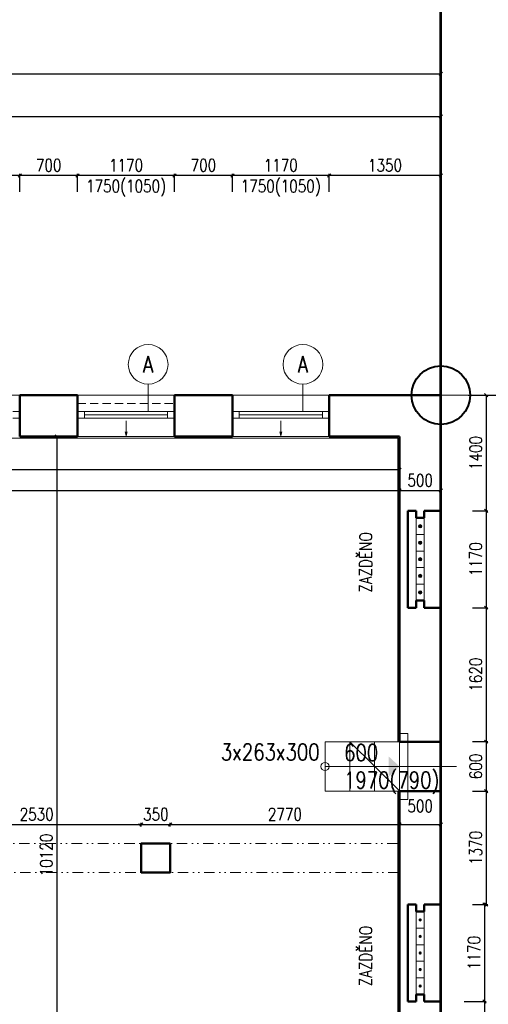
# Model space of a CAD drawing. Header units: millimetres. Extents: x -238874 to 551972, y -298952 to 658415.
# Tile 580 of 656: x 78058 to 83721, y 209525 to 221430. Entities that reach past the tile are written whole.
import ezdxf
from ezdxf.enums import TextEntityAlignment as Align

# ---------------------------------------------------------------- set-up
doc = ezdxf.new("R2010")
doc.units = ezdxf.units.MM
doc.header["$LTSCALE"] = 20
doc.linetypes.add('DASHED', pattern=[0.75, 0.5, -0.25])
doc.linetypes.add('DIVIDE2', pattern=[15.875, 6.35, -3.175, 0, -3.175, 0, -3.175])
for name, color, linetype, lineweight in [('CKBUBLINY DEMOLICE', 4, 'Continuous', 18), ('CKTEXTY_MALE', 140, 'Continuous', 18), ('NOSNÉ', 8, 'Continuous', 50), ('PRUCHODY', 7, 'Continuous', 18)]:
    doc.layers.add(name, color=color, linetype=linetype, lineweight=lineweight)
doc.layers.add('CKNETISK', color=116, linetype='Continuous', lineweight=18, plot=False)
doc.layers.add('CZ', color=255, linetype='Continuous')
doc.layers.add('KOTY', color=8, linetype='Continuous')
doc.styles.add('SIMPLEX', font='SIMPLEX.shx', dxfattribs={"width": 0.8, "bigfont": 'CAD13.shx'})
doc.styles.get("Standard").update_dxf_attribs({"font": 'simplex.shx', "width": 0.8})
doc.dimstyles.new('CKA', dxfattribs={"dimtxt": 200, "dimasz": 40, "dimexe": 20, "dimexo": 0.2, "dimgap": 50, "dimtad": 1, "dimdec": 0, "dimrnd": 1, "dimzin": 0, "dimdsep": 46, "dimtxsty": 'Standard', "dimblk1": 'OBLIQUE', "dimblk2": 'OBLIQUE', "dimsah": 1, "dimcen": 0.09, "dimclrd": 253, "dimclre": 253, "dimclrt": 253, "dimadec": 0, "dimazin": 0, "dimtfac": 1, "dimtdec": 0, "dimtix": 1, "dimtmove": 2, "dimatfit": 3, "dimfxl": 1, "dimtolj": 1, "dimtzin": 0, "dimarcsym": 0})

# ---------------------------------------------------------------- blocks, each defined once
blk = doc.blocks.new('_OBLIQUE')
at = {"color": 0, "linetype": 'ByBlock'}
blk.add_line((-0.5, -0.5), (0.5, 0.5), dxfattribs=at)
blk = doc.blocks.new('*D1546')
at = {"layer": 'DEFPOINTS', "color": 0, "transparency": 16777216}
for p in [(83148, 220776), (16298, 218251), (83148, 218251)]:
    blk.add_point(p, dxfattribs=at)
at = {"layer": 'KOTY', "lineweight": -2, "transparency": 16777216}
for p, q in [((16298, 220776), (83148, 220776)), ((83148, 218632), (83148, 220796))]:
    blk.add_line(p, q, dxfattribs=at)
at = {"layer": 'KOTY', "lineweight": -2, "transparency": 16777216, "xscale": 40, "yscale": 40, "zscale": 40, "rotation": 180}
blk.add_blockref('_OBLIQUE', (16298, 220776), dxfattribs=at)
at = {"layer": 'KOTY', "lineweight": -2, "transparency": 16777216, "xscale": 40, "yscale": 40, "zscale": 40}
blk.add_blockref('_OBLIQUE', (83148, 220776), dxfattribs=at)
at = {"layer": 'KOTY', "transparency": 16777216, "insert": (49723, 220901), "char_height": 150, "attachment_point": 5, "style": 'SIMPLEX'}
blk.add_mtext('\\A1;66850', dxfattribs=at)
blk = doc.blocks.new('*D1649')
at = {"layer": 'DEFPOINTS', "color": 0, "transparency": 16777216}
for p in [(83048, 209561), (83148, 208351), (83675, 208351)]:
    blk.add_point(p, dxfattribs=at)
at = {"layer": 'KOTY', "lineweight": -2, "transparency": 16777216}
for p, q in [((83675, 209561), (83675, 208351)), ((83529, 208351), (83695, 208351))]:
    blk.add_line(p, q, dxfattribs=at)
at = {"layer": 'KOTY', "lineweight": -2, "transparency": 16777216, "xscale": 40, "yscale": 40, "zscale": 40}
for p, rotation in [((83675, 209561), 90), ((83675, 208351), 270)]:
    blk.add_blockref('_OBLIQUE', p, dxfattribs=dict(at, rotation=rotation))
at = {"layer": 'KOTY', "transparency": 16777216, "insert": (83550, 208956), "char_height": 150, "attachment_point": 5, "rotation": 90, "style": 'SIMPLEX'}
blk.add_mtext('\\A1;1210', dxfattribs=at)
blk = doc.blocks.new('*D1653')
at = {"layer": 'DEFPOINTS', "color": 0, "transparency": 16777216}
for p in [(78408, 216391), (78408, 206271), (78505, 206271)]:
    blk.add_point(p, dxfattribs=at)
at = {"layer": 'KOTY', "lineweight": -2, "transparency": 16777216}
for p, q in [((78505, 216391), (78505, 206271)), ((78789, 206271), (78525, 206271))]:
    blk.add_line(p, q, dxfattribs=at)
at = {"layer": 'KOTY', "lineweight": -2, "transparency": 16777216, "xscale": 40, "yscale": 40, "zscale": 40}
for p, rotation in [((78505, 216391), 90), ((78505, 206271), 270)]:
    blk.add_blockref('_OBLIQUE', p, dxfattribs=dict(at, rotation=rotation))
at = {"layer": 'KOTY', "transparency": 16777216, "insert": (78380, 211331), "char_height": 150, "attachment_point": 5, "rotation": 90, "style": 'SIMPLEX'}
blk.add_mtext('\\A1;10120', dxfattribs=at)
blk = doc.blocks.new('*D1675')
at = {"layer": 'DEFPOINTS', "color": 0, "transparency": 16777216}
for p in [(83098, 216891), (84472, 216891), (83098, 167561)]:
    blk.add_point(p, dxfattribs=at)
at = {"layer": 'KOTY', "lineweight": -2, "transparency": 16777216}
for p, q in [((83479, 216891), (84492, 216891)), ((84472, 167561), (84472, 216891))]:
    blk.add_line(p, q, dxfattribs=at)
at = {"layer": 'KOTY', "lineweight": -2, "transparency": 16777216, "xscale": 40, "yscale": 40, "zscale": 40}
for p, rotation in [((84472, 216891), 90), ((84472, 167561), 270)]:
    blk.add_blockref('_OBLIQUE', p, dxfattribs=dict(at, rotation=rotation))
at = {"layer": 'KOTY', "transparency": 16777216, "insert": (84347, 192226), "char_height": 150, "attachment_point": 5, "rotation": 90, "style": 'SIMPLEX'}
blk.add_mtext('\\A1;49330', dxfattribs=at)
blk = doc.blocks.new('*D2412')
at = {"layer": 'DEFPOINTS', "color": 0, "transparency": 16777216}
for p in [(83148, 220258), (42658, 219256), (83148, 218966)]:
    blk.add_point(p, dxfattribs=at)
at = {"layer": 'KOTY', "lineweight": -2, "transparency": 16777216}
for p, q in [((42658, 220258), (83148, 220258)), ((83148, 219347), (83148, 220278))]:
    blk.add_line(p, q, dxfattribs=at)
at = {"layer": 'KOTY', "lineweight": -2, "transparency": 16777216, "xscale": 40, "yscale": 40, "zscale": 40, "rotation": 180}
blk.add_blockref('_OBLIQUE', (42658, 220258), dxfattribs=at)
at = {"layer": 'KOTY', "lineweight": -2, "transparency": 16777216, "xscale": 40, "yscale": 40, "zscale": 40}
blk.add_blockref('_OBLIQUE', (83148, 220258), dxfattribs=at)
at = {"layer": 'KOTY', "transparency": 16777216, "insert": (62903, 220383), "char_height": 150, "attachment_point": 5, "style": 'SIMPLEX'}
blk.add_mtext('\\A1;40490', dxfattribs=at)
blk = doc.blocks.new('*D2501')
at = {"layer": 'DEFPOINTS', "color": 0, "transparency": 16777216}
for p in [(70698, 216511), (82648, 215736), (82648, 215736)]:
    blk.add_point(p, dxfattribs=at)
at = {"layer": 'KOTY', "lineweight": -2, "transparency": 16777216}
for p, q in [((82648, 216117), (82648, 215756)), ((70698, 215736), (82648, 215736))]:
    blk.add_line(p, q, dxfattribs=at)
at = {"layer": 'KOTY', "lineweight": -2, "transparency": 16777216, "xscale": 40, "yscale": 40, "zscale": 40, "rotation": 180}
blk.add_blockref('_OBLIQUE', (70698, 215736), dxfattribs=at)
at = {"layer": 'KOTY', "lineweight": -2, "transparency": 16777216, "xscale": 40, "yscale": 40, "zscale": 40}
blk.add_blockref('_OBLIQUE', (82648, 215736), dxfattribs=at)
at = {"layer": 'KOTY', "transparency": 16777216, "insert": (76673, 215861), "char_height": 150, "attachment_point": 5, "style": 'SIMPLEX'}
blk.add_mtext('\\A1;11950', dxfattribs=at)
blk = doc.blocks.new('*D2502')
at = {"layer": 'DEFPOINTS', "color": 0, "transparency": 16777216}
for p in [(71948, 216391), (82648, 216391), (71948, 215986)]:
    blk.add_point(p, dxfattribs=at)
at = {"layer": 'KOTY', "lineweight": -2, "transparency": 16777216}
for p, q in [((71948, 216010), (71948, 215966)), ((82648, 215986), (71948, 215986))]:
    blk.add_line(p, q, dxfattribs=at)
at = {"layer": 'KOTY', "lineweight": -2, "transparency": 16777216, "xscale": 40, "yscale": 40, "zscale": 40, "rotation": 180}
blk.add_blockref('_OBLIQUE', (71948, 215986), dxfattribs=at)
at = {"layer": 'KOTY', "lineweight": -2, "transparency": 16777216, "xscale": 40, "yscale": 40, "zscale": 40}
blk.add_blockref('_OBLIQUE', (82648, 215986), dxfattribs=at)
at = {"layer": 'KOTY', "transparency": 16777216, "insert": (77298, 216111), "char_height": 150, "attachment_point": 5, "style": 'SIMPLEX'}
blk.add_mtext('\\A1;10700', dxfattribs=at)
blk = doc.blocks.new('*D2538')
at = {"layer": 'DEFPOINTS', "color": 0, "transparency": 16777216}
for p in [(82648, 211698), (79878, 211296), (82648, 211251)]:
    blk.add_point(p, dxfattribs=at)
at = {"layer": 'KOTY', "lineweight": -2, "transparency": 16777216}
for p, q in [((79878, 211698), (82648, 211698)), ((82648, 211632), (82648, 211718))]:
    blk.add_line(p, q, dxfattribs=at)
at = {"layer": 'KOTY', "lineweight": -2, "transparency": 16777216, "xscale": 40, "yscale": 40, "zscale": 40, "rotation": 180}
blk.add_blockref('_OBLIQUE', (79878, 211698), dxfattribs=at)
at = {"layer": 'KOTY', "lineweight": -2, "transparency": 16777216, "xscale": 40, "yscale": 40, "zscale": 40}
blk.add_blockref('_OBLIQUE', (82648, 211698), dxfattribs=at)
at = {"layer": 'KOTY', "transparency": 16777216, "insert": (81263, 211823), "char_height": 150, "attachment_point": 5, "style": 'SIMPLEX'}
blk.add_mtext('\\A1;2770', dxfattribs=at)
blk = doc.blocks.new('*D2539')
at = {"layer": 'DEFPOINTS', "color": 0, "transparency": 16777216}
for p in [(81798, 219545), (81798, 218966), (83148, 218966)]:
    blk.add_point(p, dxfattribs=at)
at = {"layer": 'KOTY', "lineweight": -2, "transparency": 16777216}
for p, q in [((81798, 219347), (81798, 219565)), ((83148, 219545), (81798, 219545))]:
    blk.add_line(p, q, dxfattribs=at)
at = {"layer": 'KOTY', "lineweight": -2, "transparency": 16777216, "xscale": 40, "yscale": 40, "zscale": 40, "rotation": 180}
blk.add_blockref('_OBLIQUE', (81798, 219545), dxfattribs=at)
at = {"layer": 'KOTY', "lineweight": -2, "transparency": 16777216, "xscale": 40, "yscale": 40, "zscale": 40}
blk.add_blockref('_OBLIQUE', (83148, 219545), dxfattribs=at)
at = {"layer": 'KOTY', "transparency": 16777216, "insert": (82473, 219670), "char_height": 150, "attachment_point": 5, "style": 'SIMPLEX'}
blk.add_mtext('\\A1;1350', dxfattribs=at)
blk = doc.blocks.new('*D2540')
at = {"layer": 'DEFPOINTS', "color": 0, "transparency": 16777216}
for p in [(82648, 215736), (83148, 215736), (83148, 215736)]:
    blk.add_point(p, dxfattribs=at)
at = {"layer": 'KOTY', "lineweight": -2, "transparency": 16777216}
for p, q in [((83148, 216117), (83148, 215756)), ((82648, 215736), (83148, 215736))]:
    blk.add_line(p, q, dxfattribs=at)
at = {"layer": 'KOTY', "lineweight": -2, "transparency": 16777216, "xscale": 40, "yscale": 40, "zscale": 40, "rotation": 180}
blk.add_blockref('_OBLIQUE', (82648, 215736), dxfattribs=at)
at = {"layer": 'KOTY', "lineweight": -2, "transparency": 16777216, "xscale": 40, "yscale": 40, "zscale": 40}
blk.add_blockref('_OBLIQUE', (83148, 215736), dxfattribs=at)
at = {"layer": 'KOTY', "transparency": 16777216, "insert": (82898, 215861), "char_height": 150, "attachment_point": 5, "style": 'SIMPLEX'}
blk.add_mtext('\\A1;500', dxfattribs=at)
blk = doc.blocks.new('*D2541')
at = {"layer": 'DEFPOINTS', "color": 0, "transparency": 16777216}
for p in [(83148, 211698), (82648, 211251), (83148, 211201)]:
    blk.add_point(p, dxfattribs=at)
at = {"layer": 'KOTY', "lineweight": -2, "transparency": 16777216}
for p, q in [((82648, 211698), (83148, 211698)), ((83148, 211582), (83148, 211718))]:
    blk.add_line(p, q, dxfattribs=at)
at = {"layer": 'KOTY', "lineweight": -2, "transparency": 16777216, "xscale": 40, "yscale": 40, "zscale": 40, "rotation": 180}
blk.add_blockref('_OBLIQUE', (82648, 211698), dxfattribs=at)
at = {"layer": 'KOTY', "lineweight": -2, "transparency": 16777216, "xscale": 40, "yscale": 40, "zscale": 40}
blk.add_blockref('_OBLIQUE', (83148, 211698), dxfattribs=at)
at = {"layer": 'KOTY', "transparency": 16777216, "insert": (82898, 211923), "char_height": 150, "attachment_point": 5, "style": 'SIMPLEX'}
blk.add_mtext('\\A1;500', dxfattribs=at)
blk = doc.blocks.new('*D2542')
at = {"layer": 'DEFPOINTS', "color": 0, "transparency": 16777216}
for p in [(79528, 211698), (76998, 211296), (79528, 211296)]:
    blk.add_point(p, dxfattribs=at)
at = {"layer": 'KOTY', "lineweight": -2, "transparency": 16777216}
for p, q in [((76998, 211698), (79528, 211698)), ((79528, 211677), (79528, 211718))]:
    blk.add_line(p, q, dxfattribs=at)
at = {"layer": 'KOTY', "lineweight": -2, "transparency": 16777216, "xscale": 40, "yscale": 40, "zscale": 40, "rotation": 180}
blk.add_blockref('_OBLIQUE', (76998, 211698), dxfattribs=at)
at = {"layer": 'KOTY', "lineweight": -2, "transparency": 16777216, "xscale": 40, "yscale": 40, "zscale": 40}
blk.add_blockref('_OBLIQUE', (79528, 211698), dxfattribs=at)
at = {"layer": 'KOTY', "transparency": 16777216, "insert": (78263, 211823), "char_height": 150, "attachment_point": 5, "style": 'SIMPLEX'}
blk.add_mtext('\\A1;2530', dxfattribs=at)
blk = doc.blocks.new('*D2544')
at = {"layer": 'DEFPOINTS', "color": 0, "transparency": 16777216}
for p in [(79878, 211698), (79528, 211296), (79878, 211296)]:
    blk.add_point(p, dxfattribs=at)
at = {"layer": 'KOTY', "lineweight": -2, "transparency": 16777216}
for p, q in [((79528, 211698), (79488, 211698)), ((79528, 211698), (79878, 211698)), ((79878, 211677), (79878, 211718)), ((79878, 211698), (79918, 211698))]:
    blk.add_line(p, q, dxfattribs=at)
at = {"layer": 'KOTY', "lineweight": -2, "transparency": 16777216, "xscale": 40, "yscale": 40, "zscale": 40}
blk.add_blockref('_OBLIQUE', (79528, 211698), dxfattribs=at)
at = {"layer": 'KOTY', "lineweight": -2, "transparency": 16777216, "xscale": 40, "yscale": 40, "zscale": 40, "rotation": 180}
blk.add_blockref('_OBLIQUE', (79878, 211698), dxfattribs=at)
at = {"layer": 'KOTY', "transparency": 16777216, "insert": (79703, 211823), "char_height": 150, "attachment_point": 5, "style": 'SIMPLEX'}
blk.add_mtext('\\A1;350', dxfattribs=at)
blk = doc.blocks.new('*D2545')
at = {"layer": 'DEFPOINTS', "color": 0, "transparency": 16777216}
for p in [(78058, 219545), (78058, 218966), (78758, 218966)]:
    blk.add_point(p, dxfattribs=at)
at = {"layer": 'KOTY', "lineweight": -2, "transparency": 16777216}
for p, q in [((78058, 219347), (78058, 219565)), ((78758, 219545), (78058, 219545))]:
    blk.add_line(p, q, dxfattribs=at)
at = {"layer": 'KOTY', "lineweight": -2, "transparency": 16777216, "xscale": 40, "yscale": 40, "zscale": 40, "rotation": 180}
blk.add_blockref('_OBLIQUE', (78058, 219545), dxfattribs=at)
at = {"layer": 'KOTY', "lineweight": -2, "transparency": 16777216, "xscale": 40, "yscale": 40, "zscale": 40}
blk.add_blockref('_OBLIQUE', (78758, 219545), dxfattribs=at)
at = {"layer": 'KOTY', "transparency": 16777216, "insert": (78408, 219670), "char_height": 150, "attachment_point": 5, "style": 'SIMPLEX'}
blk.add_mtext('\\A1;700', dxfattribs=at)
blk = doc.blocks.new('*D2546')
at = {"layer": 'DEFPOINTS', "color": 0, "transparency": 16777216}
for p in [(76888, 219545), (76888, 218966), (78058, 218966)]:
    blk.add_point(p, dxfattribs=at)
at = {"layer": 'KOTY', "lineweight": -2, "transparency": 16777216}
for p, q in [((76888, 219347), (76888, 219565)), ((78058, 219545), (76888, 219545))]:
    blk.add_line(p, q, dxfattribs=at)
at = {"layer": 'KOTY', "lineweight": -2, "transparency": 16777216, "xscale": 40, "yscale": 40, "zscale": 40, "rotation": 180}
blk.add_blockref('_OBLIQUE', (76888, 219545), dxfattribs=at)
at = {"layer": 'KOTY', "lineweight": -2, "transparency": 16777216, "xscale": 40, "yscale": 40, "zscale": 40}
blk.add_blockref('_OBLIQUE', (78058, 219545), dxfattribs=at)
at = {"layer": 'KOTY', "transparency": 16777216, "insert": (77473, 219670), "char_height": 150, "attachment_point": 5, "style": 'SIMPLEX'}
blk.add_mtext('\\A1;1170', dxfattribs=at)
blk = doc.blocks.new('*D2550')
at = {"layer": 'DEFPOINTS', "color": 0, "transparency": 16777216}
for p in [(80628, 219545), (80628, 218966), (81798, 218966)]:
    blk.add_point(p, dxfattribs=at)
at = {"layer": 'KOTY', "lineweight": -2, "transparency": 16777216}
for p, q in [((80628, 219347), (80628, 219565)), ((81798, 219545), (80628, 219545))]:
    blk.add_line(p, q, dxfattribs=at)
at = {"layer": 'KOTY', "lineweight": -2, "transparency": 16777216, "xscale": 40, "yscale": 40, "zscale": 40, "rotation": 180}
blk.add_blockref('_OBLIQUE', (80628, 219545), dxfattribs=at)
at = {"layer": 'KOTY', "lineweight": -2, "transparency": 16777216, "xscale": 40, "yscale": 40, "zscale": 40}
blk.add_blockref('_OBLIQUE', (81798, 219545), dxfattribs=at)
at = {"layer": 'KOTY', "transparency": 16777216, "insert": (81213, 219670), "char_height": 150, "attachment_point": 5, "style": 'SIMPLEX'}
blk.add_mtext('\\A1;1170', dxfattribs=at)
blk = doc.blocks.new('*D2551')
at = {"layer": 'DEFPOINTS', "color": 0, "transparency": 16777216}
for p in [(79928, 219545), (79928, 218966), (80628, 218966)]:
    blk.add_point(p, dxfattribs=at)
at = {"layer": 'KOTY', "lineweight": -2, "transparency": 16777216}
for p, q in [((79928, 219347), (79928, 219565)), ((80628, 219545), (79928, 219545))]:
    blk.add_line(p, q, dxfattribs=at)
at = {"layer": 'KOTY', "lineweight": -2, "transparency": 16777216, "xscale": 40, "yscale": 40, "zscale": 40, "rotation": 180}
blk.add_blockref('_OBLIQUE', (79928, 219545), dxfattribs=at)
at = {"layer": 'KOTY', "lineweight": -2, "transparency": 16777216, "xscale": 40, "yscale": 40, "zscale": 40}
blk.add_blockref('_OBLIQUE', (80628, 219545), dxfattribs=at)
at = {"layer": 'KOTY', "transparency": 16777216, "insert": (80278, 219670), "char_height": 150, "attachment_point": 5, "style": 'SIMPLEX'}
blk.add_mtext('\\A1;700', dxfattribs=at)
blk = doc.blocks.new('*D2552')
at = {"layer": 'DEFPOINTS', "color": 0, "transparency": 16777216}
for p in [(78758, 219545), (78758, 218966), (79928, 218966)]:
    blk.add_point(p, dxfattribs=at)
at = {"layer": 'KOTY', "lineweight": -2, "transparency": 16777216}
for p, q in [((78758, 219347), (78758, 219565)), ((79928, 219545), (78758, 219545))]:
    blk.add_line(p, q, dxfattribs=at)
at = {"layer": 'KOTY', "lineweight": -2, "transparency": 16777216, "xscale": 40, "yscale": 40, "zscale": 40, "rotation": 180}
blk.add_blockref('_OBLIQUE', (78758, 219545), dxfattribs=at)
at = {"layer": 'KOTY', "lineweight": -2, "transparency": 16777216, "xscale": 40, "yscale": 40, "zscale": 40}
blk.add_blockref('_OBLIQUE', (79928, 219545), dxfattribs=at)
at = {"layer": 'KOTY', "transparency": 16777216, "insert": (79343, 219670), "char_height": 150, "attachment_point": 5, "style": 'SIMPLEX'}
blk.add_mtext('\\A1;1170', dxfattribs=at)
blk = doc.blocks.new('*D2553')
at = {"layer": 'DEFPOINTS', "color": 0, "transparency": 16777216}
for p in [(83148, 215491), (83148, 214321), (83695, 214321)]:
    blk.add_point(p, dxfattribs=at)
at = {"layer": 'KOTY', "lineweight": -2, "transparency": 16777216}
for p, q in [((83695, 215491), (83695, 214321)), ((83529, 214321), (83715, 214321))]:
    blk.add_line(p, q, dxfattribs=at)
at = {"layer": 'KOTY', "lineweight": -2, "transparency": 16777216, "xscale": 40, "yscale": 40, "zscale": 40}
for p, rotation in [((83695, 215491), 90), ((83695, 214321), 270)]:
    blk.add_blockref('_OBLIQUE', p, dxfattribs=dict(at, rotation=rotation))
at = {"layer": 'KOTY', "transparency": 16777216, "insert": (83570, 214906), "char_height": 150, "attachment_point": 5, "rotation": 90, "style": 'SIMPLEX'}
blk.add_mtext('\\A1;1170', dxfattribs=at)
blk = doc.blocks.new('*D2554')
at = {"layer": 'DEFPOINTS', "color": 0, "transparency": 16777216}
for p in [(83048, 210731), (83048, 209561), (83675, 209561)]:
    blk.add_point(p, dxfattribs=at)
at = {"layer": 'KOTY', "lineweight": -2, "transparency": 16777216}
for p, q in [((83675, 210731), (83675, 209561)), ((83429, 209561), (83695, 209561))]:
    blk.add_line(p, q, dxfattribs=at)
at = {"layer": 'KOTY', "lineweight": -2, "transparency": 16777216, "xscale": 40, "yscale": 40, "zscale": 40}
for p, rotation in [((83675, 210731), 90), ((83675, 209561), 270)]:
    blk.add_blockref('_OBLIQUE', p, dxfattribs=dict(at, rotation=rotation))
at = {"layer": 'KOTY', "transparency": 16777216, "insert": (83550, 210146), "char_height": 150, "attachment_point": 5, "rotation": 90, "style": 'SIMPLEX'}
blk.add_mtext('\\A1;1170', dxfattribs=at)
blk = doc.blocks.new('*D2555')
at = {"layer": 'DEFPOINTS', "color": 0, "transparency": 16777216}
for p in [(83148, 214321), (83148, 212701), (83695, 212701)]:
    blk.add_point(p, dxfattribs=at)
at = {"layer": 'KOTY', "lineweight": -2, "transparency": 16777216}
for p, q in [((83695, 214321), (83695, 212701)), ((83529, 212701), (83715, 212701))]:
    blk.add_line(p, q, dxfattribs=at)
at = {"layer": 'KOTY', "lineweight": -2, "transparency": 16777216, "xscale": 40, "yscale": 40, "zscale": 40}
for p, rotation in [((83695, 214321), 90), ((83695, 212701), 270)]:
    blk.add_blockref('_OBLIQUE', p, dxfattribs=dict(at, rotation=rotation))
at = {"layer": 'KOTY', "transparency": 16777216, "insert": (83570, 213511), "char_height": 150, "attachment_point": 5, "rotation": 90, "style": 'SIMPLEX'}
blk.add_mtext('\\A1;1620', dxfattribs=at)
blk = doc.blocks.new('*D2556')
at = {"layer": 'DEFPOINTS', "color": 0, "transparency": 16777216}
for p in [(83148, 212701), (83148, 212101), (83695, 212101)]:
    blk.add_point(p, dxfattribs=at)
at = {"layer": 'KOTY', "lineweight": -2, "transparency": 16777216}
for p, q in [((83695, 212701), (83695, 212101)), ((83529, 212101), (83715, 212101))]:
    blk.add_line(p, q, dxfattribs=at)
at = {"layer": 'KOTY', "lineweight": -2, "transparency": 16777216, "xscale": 40, "yscale": 40, "zscale": 40}
for p, rotation in [((83695, 212701), 90), ((83695, 212101), 270)]:
    blk.add_blockref('_OBLIQUE', p, dxfattribs=dict(at, rotation=rotation))
at = {"layer": 'KOTY', "transparency": 16777216, "insert": (83570, 212401), "char_height": 150, "attachment_point": 5, "rotation": 90, "style": 'SIMPLEX'}
blk.add_mtext('\\A1;600', dxfattribs=at)
blk = doc.blocks.new('*D2557')
at = {"layer": 'DEFPOINTS', "color": 0, "transparency": 16777216}
for p in [(83148, 212101), (83148, 210731), (83695, 210731)]:
    blk.add_point(p, dxfattribs=at)
at = {"layer": 'KOTY', "lineweight": -2, "transparency": 16777216}
for p, q in [((83695, 212101), (83695, 210731)), ((83529, 210731), (83715, 210731))]:
    blk.add_line(p, q, dxfattribs=at)
at = {"layer": 'KOTY', "lineweight": -2, "transparency": 16777216, "xscale": 40, "yscale": 40, "zscale": 40}
for p, rotation in [((83695, 212101), 90), ((83695, 210731), 270)]:
    blk.add_blockref('_OBLIQUE', p, dxfattribs=dict(at, rotation=rotation))
at = {"layer": 'KOTY', "transparency": 16777216, "insert": (83570, 211416), "char_height": 150, "attachment_point": 5, "rotation": 90, "style": 'SIMPLEX'}
blk.add_mtext('\\A1;1370', dxfattribs=at)
blk = doc.blocks.new('*D2558')
at = {"layer": 'DEFPOINTS', "color": 0, "transparency": 16777216}
for p in [(83148, 216891), (83148, 215491), (83695, 215491)]:
    blk.add_point(p, dxfattribs=at)
at = {"layer": 'KOTY', "lineweight": -2, "transparency": 16777216}
for p, q in [((83695, 216891), (83695, 215491)), ((83529, 215491), (83715, 215491))]:
    blk.add_line(p, q, dxfattribs=at)
at = {"layer": 'KOTY', "lineweight": -2, "transparency": 16777216, "xscale": 40, "yscale": 40, "zscale": 40}
for p, rotation in [((83695, 216891), 90), ((83695, 215491), 270)]:
    blk.add_blockref('_OBLIQUE', p, dxfattribs=dict(at, rotation=rotation))
at = {"layer": 'KOTY', "transparency": 16777216, "insert": (83570, 216191), "char_height": 150, "attachment_point": 5, "rotation": 90, "style": 'SIMPLEX'}
blk.add_mtext('\\A1;1400', dxfattribs=at)
blk = doc.blocks.new('*U3302')
at = {"color": 0, "linetype": 'ByBlock', "lineweight": -2}
for p, q in [((-225, 0), (-80, 0)), ((225, 0), (103, 30)), ((225, 0), (103, -30)), ((-80, 0), (27, 0)), ((27, 0), (225, 0))]:
    blk.add_line(p, q, dxfattribs=at)
at = {"color": 0, "linetype": 'Continuous', "lineweight": -2, "flags": 8}
blk.add_attdef('SPÁD', text='', height=100, dxfattribs=at).set_placement((0, 40), align=Align.CENTER)
blk = doc.blocks.new('CK_BUBBLE_1_0_0')
at = {"color": 0, "linetype": 'ByBlock', "lineweight": -2}
blk.add_circle((0, 0), 1, dxfattribs=at)

msp = doc.modelspace()

# ---------------------------------------------------------------- hatches: boundary and pattern name
at = {"layer": 'PRUCHODY'}
for points in [[(82877.962, 215305.863, 1), (82917.962, 215305.863, 1)], [(82877.962, 215105.863, 1), (82917.962, 215105.863, 1)], [(82877.962, 214905.863, 1), (82917.962, 214905.863, 1)], [(82877.962, 214705.863, 1), (82917.962, 214705.863, 1)], [(82877.962, 214505.863, 1), (82917.962, 214505.863, 1)], [(82518.726, 212280.247), (82647.962, 212400.863), (82518.726, 212521.478)], [(82877.962, 210545.863, 1), (82917.962, 210545.863, 1)], [(82877.962, 210345.863, 1), (82917.962, 210345.863, 1)], [(82877.962, 210145.863, 1), (82917.962, 210145.863, 1)], [(82877.962, 209945.863, 1), (82917.962, 209945.863, 1)], [(82877.962, 209745.863, 1), (82917.962, 209745.863, 1)]]:
    msp.add_hatch(color=256, dxfattribs=at).paths.add_polyline_path(points)

# ---------------------------------------------------------------- linework, layer by layer
at = {"layer": 'CKBUBLINY DEMOLICE'}
for p, q in [((79610.573, 217023.077), (79610.573, 216690.863)), ((81480.573, 217023.077), (81480.573, 216690.863))]:
    msp.add_line(p, q, dxfattribs=at)
at = {"layer": 'CKNETISK', "lineweight": 53}
msp.add_line((83147.962, -240764.395), (83147.962, 658415.336), dxfattribs=at)
at = {"layer": 'CKNETISK', "color": 2, "lineweight": 40}
msp.add_circle((83147.962, 216890.863), 354.769, dxfattribs=at)
at = {"layer": 'NOSNÉ'}
for p, q in [((78057.962, 216890.863), (78757.962, 216890.863)), ((78057.962, 216690.863), (78057.962, 216890.863)), ((78057.962, 216390.863), (78057.962, 216890.863)), ((78757.962, 216390.863), (78757.962, 216890.863)), ((79927.962, 216890.863), (80627.962, 216890.863)), ((79927.962, 216690.863), (79927.962, 216890.863)), ((79927.962, 216390.863), (79927.962, 216890.863)), ((80627.962, 216390.863), (80627.962, 216890.863)), ((81797.962, 216890.863), (83147.962, 216890.863)), ((81797.962, 216390.863), (81797.962, 216890.863)), ((83147.962, 215490.863), (83147.962, 216890.863)), ((78057.962, 216390.863), (78757.962, 216390.863)), ((79927.962, 216390.863), (80627.962, 216390.863)), ((81797.962, 216390.863), (82647.962, 216390.863)), ((82647.962, 215490.863), (82647.962, 216390.863)), ((82647.962, 214320.863), (82647.962, 215490.863)), ((82747.962, 215490.863), (82847.962, 215490.863)), ((82747.962, 214320.863), (82747.962, 215490.863)), ((82847.962, 215405.863), (82847.962, 215490.863)), ((82947.962, 215405.863), (82947.962, 215490.863)), ((82947.962, 215490.863), (83147.962, 215490.863)), ((82847.962, 215405.863), (82947.962, 215405.863)), ((82847.962, 214320.863), (82847.962, 214405.863)), ((82847.962, 214405.863), (82947.962, 214405.863)), ((82947.962, 214320.863), (82947.962, 214405.863)), ((82647.962, 212700.863), (82647.962, 214320.863)), ((82747.962, 214320.863), (82847.962, 214320.863)), ((82947.962, 214320.863), (83147.962, 214320.863)), ((83147.962, 212700.863), (83147.962, 214320.863)), ((82647.962, 212700.863), (82747.962, 212700.863)), ((82747.962, 212700.863), (83147.962, 212700.863)), ((82747.962, 212700.863), (82747.962, 212700.863)), ((82647.962, 212100.863), (82747.962, 212100.863)), ((82647.962, 210730.863), (82647.962, 212100.863)), ((82747.962, 212100.863), (83147.962, 212100.863)), ((83147.962, 210730.863), (83147.962, 212100.863)), ((82647.962, 209560.863), (82647.962, 210730.863)), ((82747.962, 210730.863), (82847.962, 210730.863)), ((82747.962, 209560.863), (82747.962, 210730.863)), ((82847.962, 210645.863), (82847.962, 210730.863)), ((82947.962, 210645.863), (82947.962, 210730.863)), ((82947.962, 210730.863), (83147.962, 210730.863)), ((82847.962, 210645.863), (82947.962, 210645.863)), ((82847.962, 209560.863), (82847.962, 209645.863)), ((82847.962, 209645.863), (82947.962, 209645.863)), ((82947.962, 209560.863), (82947.962, 209645.863)), ((82647.962, 208350.863), (82647.962, 209560.863)), ((82747.962, 209560.863), (82847.962, 209560.863)), ((82947.962, 209560.863), (83147.962, 209560.863)), ((83147.962, 208350.863), (83147.962, 209560.863))]:
    msp.add_line(p, q, dxfattribs=at)
msp.add_lwpolyline([(79877.962, 211470.863), (79527.962, 211470.863), (79527.962, 211120.863), (79877.962, 211120.863)], close=True, dxfattribs=at)
at = {"layer": 'PRUCHODY'}
for p, q in [((78057.962, 216890.863), (76887.962, 216890.863)), ((79927.962, 216890.863), (78757.962, 216890.863)), ((81797.962, 216890.863), (80627.962, 216890.863)), ((83147.962, 216890.863), (91834.917, 216890.863)), ((77975.962, 216690.863), (78057.962, 216690.863)), ((78057.962, 216690.863), (78057.962, 216610.863)), ((78839.962, 216690.863), (78757.962, 216690.863)), ((78757.962, 216690.863), (78757.962, 216610.863)), ((78839.962, 216690.863), (79845.962, 216690.863)), ((78839.962, 216690.863), (78839.962, 216610.863)), ((79845.962, 216690.863), (79845.962, 216610.863)), ((79845.962, 216690.863), (79927.962, 216690.863)), ((79927.962, 216690.863), (79927.962, 216610.863)), ((80709.962, 216690.863), (80627.962, 216690.863)), ((80627.962, 216690.863), (80627.962, 216610.863)), ((80709.962, 216690.863), (81715.962, 216690.863)), ((80709.962, 216690.863), (80709.962, 216610.863)), ((81715.962, 216690.863), (81715.962, 216610.863)), ((81715.962, 216690.863), (81797.962, 216690.863)), ((81797.962, 216690.863), (81797.962, 216610.863)), ((77975.962, 216610.863), (78057.962, 216610.863)), ((78839.962, 216610.863), (78757.962, 216610.863)), ((78839.962, 216650.863), (79845.962, 216650.863)), ((78839.962, 216610.863), (79845.962, 216610.863)), ((79845.962, 216610.863), (78839.962, 216610.863)), ((79845.962, 216610.863), (79927.962, 216610.863)), ((80709.962, 216610.863), (80627.962, 216610.863)), ((80709.962, 216650.863), (81715.962, 216650.863)), ((80709.962, 216610.863), (81715.962, 216610.863)), ((81715.962, 216610.863), (80709.962, 216610.863)), ((81715.962, 216610.863), (81797.962, 216610.863)), ((71927.962, 216370.863), (82627.962, 216370.863)), ((79927.962, 216390.863), (78757.962, 216390.863)), ((78757.962, 216390.863), (79927.962, 216390.863)), ((81797.962, 216390.863), (80627.962, 216390.863)), ((80627.962, 216390.863), (81797.962, 216390.863)), ((82627.962, 212700.863), (82627.962, 216370.863)), ((83147.962, 215490.863), (83147.962, 214320.863)), ((82847.962, 214405.863), (82847.962, 215405.863)), ((82947.962, 214405.863), (82947.962, 215405.863)), ((82847.962, 215205.863), (82947.962, 215205.863)), ((82847.962, 215005.863), (82947.962, 215005.863)), ((82847.962, 214805.863), (82947.962, 214805.863)), ((82847.962, 214605.863), (82947.962, 214605.863)), ((82747.962, 212800.863), (82647.962, 212800.863)), ((82747.962, 212700.863), (82747.962, 212800.863)), ((81747.962, 212700.863), (81747.962, 212100.863)), ((82047.962, 212700.863), (81747.962, 212700.863)), ((82647.962, 212105.399), (82047.962, 212700.863)), ((82047.962, 212700.863), (82647.962, 212700.863)), ((82047.962, 212700.863), (82047.962, 212100.863)), ((82347.962, 212700.863), (82347.962, 212100.863)), ((82627.962, 212700.863), (82647.962, 212700.863)), ((82647.962, 212700.863), (82747.962, 212700.863)), ((82647.962, 212700.863), (82647.962, 212100.863)), ((82747.962, 212100.863), (82747.962, 212700.863)), ((81747.962, 212400.863), (83338.666, 212400.863)), ((82047.962, 212100.863), (81747.962, 212100.863)), ((82627.962, 212100.863), (82047.962, 212100.863)), ((82627.962, 206290.863), (82627.962, 212100.863)), ((82627.962, 212100.863), (82647.962, 212100.863)), ((82747.962, 212100.863), (82747.962, 212000.863)), ((82747.962, 212000.863), (82647.962, 212000.863)), ((83147.962, 209560.863), (83147.962, 210730.863)), ((82847.962, 209645.863), (82847.962, 210645.863)), ((82947.962, 209645.863), (82947.962, 210645.863)), ((82847.962, 210445.863), (82947.962, 210445.863)), ((82847.962, 210245.863), (82947.962, 210245.863)), ((82847.962, 210045.863), (82947.962, 210045.863)), ((82847.962, 209845.863), (82947.962, 209845.863))]:
    msp.add_line(p, q, dxfattribs=at)
at = {"layer": 'PRUCHODY', "linetype": 'DASHED', "ltscale": 10}
msp.add_line((78757.962, 216790.863), (79927.962, 216790.863), dxfattribs=at)
at = {"layer": 'PRUCHODY', "linetype": 'DIVIDE2'}
for p, q in [((83147.962, 212700.863), (83147.962, 212100.863)), ((56764.4, 211470.863), (82647.962, 211470.863)), ((56776.089, 211120.863), (82647.962, 211120.863))]:
    msp.add_line(p, q, dxfattribs=at)
at = {"layer": 'PRUCHODY'}
for centre, radius in [((82897.962, 215305.863), 20), ((82897.962, 215105.863), 20), ((82897.962, 214905.863), 20), ((82897.962, 214705.863), 20), ((82897.962, 214505.863), 20), ((81747.962, 212400.863), 50)]:
    msp.add_circle(centre, radius, dxfattribs=at)

# ---------------------------------------------------------------- block references
at = {"layer": 'CKBUBLINY DEMOLICE'}
ref = msp.add_blockref('CK_BUBBLE_1_0_0', (79610.573, 217263.077), dxfattribs=dict(at, xscale=240, yscale=240, zscale=240))
ref.add_attrib('NUM1', 'A', dxfattribs={"height": 200, "width": 0.8, "flags": 8}).set_placement((79610.573, 217263.077), align=Align.MIDDLE_CENTER)
ref = msp.add_blockref('CK_BUBBLE_1_0_0', (81480.573, 217263.077), dxfattribs=dict(at, xscale=240, yscale=240, zscale=240))
ref.add_attrib('NUM1', 'A', dxfattribs={"height": 200, "width": 0.8, "flags": 8}).set_placement((81480.573, 217263.077), align=Align.MIDDLE_CENTER)
at = {"layer": 'PRUCHODY', "xscale": 0.4, "yscale": 0.4, "zscale": 0.4, "rotation": 269.9999999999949}
for p in [(79343.087, 216489.568), (81213.087, 216489.568)]:
    msp.add_blockref('*U3302', p, dxfattribs=at)

# ---------------------------------------------------------------- texts
at = {"layer": 'CKTEXTY_MALE', "char_height": 150, "attachment_point": 3, "rotation": 90}
for insert in [(82165.2, 215233.832), (82165.2, 210473.832)]:
    msp.add_mtext_dynamic_manual_height_columns('ZAZDĚNO', width=1428.14112, gutter_width=1250, heights=[0], dxfattribs=dict(at, insert=insert))
at = {"layer": 'CZ', "color": 7, "char_height": 200, "width": 1830.1, "attachment_point": 1}
for s, insert in [('3x263x300', (80489.854, 212676.018)), ('600\\P1970(790)', (81978.335, 212669.163))]:
    msp.add_mtext(s, dxfattribs=dict(at, insert=insert))
at = {"layer": 'KOTY', "char_height": 150, "attachment_point": 5, "style": 'SIMPLEX'}
for insert in [(79342.962, 219393.401), (81212.962, 219393.401)]:
    msp.add_mtext('1750(1050)', dxfattribs=dict(at, insert=insert))

# ---------------------------------------------------------------- dimensions: what is measured, and where the dimension line sits
at = {"layer": 'KOTY'}
for base, p1, p2, text, picture, middle in [((83147.962, 220775.854), (16297.962, 218251.086), (83147.962, 218251.086), '66850', '*D1546', (49722.962, 220900.854)), ((83147.962, 220257.647), (42657.962, 219255.897), (83147.962, 218965.897), '40490', '*D2412', (62902.962, 220382.647)), ((76887.962, 219545.166), (78057.962, 218965.897), (76887.962, 218965.897), '1170', '*D2546', (77472.962, 219670.166)), ((78057.962, 219545.166), (78757.962, 218965.897), (78057.962, 218965.897), '700', '*D2545', (78407.962, 219670.166)), ((78757.962, 219545.166), (79927.962, 218965.897), (78757.962, 218965.897), '1170', '*D2552', (79342.962, 219670.166)), ((79927.962, 219545.166), (80627.962, 218965.897), (79927.962, 218965.897), '700', '*D2551', (80277.962, 219670.166)), ((80627.962, 219545.166), (81797.962, 218965.897), (80627.962, 218965.897), '1170', '*D2550', (81212.962, 219670.166)), ((81797.962, 219545.166), (83147.962, 218965.897), (81797.962, 218965.897), '1350', '*D2539', (82472.962, 219670.166)), ((79527.962, 211698.279), (76997.962, 211295.863), (79527.962, 211295.863), '2530', '*D2542', (78262.962, 211823.279)), ((79877.962, 211698.279), (79527.962, 211295.863), (79877.962, 211295.863), '350', '*D2544', (79702.962, 211823.279)), ((82647.962, 211698.279), (79877.962, 211295.863), (82647.962, 211250.863), '2770', '*D2538', (81262.962, 211823.279))]:
    dim = msp.add_linear_dim(base=base, p1=p1, p2=p2, text=text, dimstyle='CKA', override={"dimtxt": 150, "dimexo": 380.774374, "dimtxsty": 'SIMPLEX', "dimse1": 1, "dimclrd": 256, "dimclre": 256, "dimclrt": 256}, dxfattribs=at)
    dim.commit()
    dim.dimension.update_dxf_attribs({"geometry": picture, "text_midpoint": middle})
for base, p1, p2, angle, text, picture, middle in [((84471.895, 216890.863), (83097.962, 167560.863), (83097.962, 216890.863), 270, '49330', '*D1675', (84346.895, 192225.863)), ((83694.842, 215490.863), (83147.962, 216890.863), (83147.962, 215490.863), 270, '1400', '*D2558', (83569.842, 216190.863)), ((82647.962, 215736.146), (70697.962, 216510.863), (82647.962, 215736.146), 180, '11950', '*D2501', (76672.962, 215861.146)), ((71947.962, 215986.357), (82647.962, 216390.863), (71947.962, 216390.863), 180, '10700', '*D2502', (77297.962, 216111.357)), ((78504.789, 206270.863), (78407.962, 216390.863), (78407.962, 206270.863), 270, '10120', '*D1653', (78379.789, 211330.863)), ((83147.962, 215736.146), (82647.962, 215736.146), (83147.962, 215736.146), 180, '500', '*D2540', (82897.962, 215861.146)), ((83694.842, 214320.863), (83147.962, 215490.863), (83147.962, 214320.863), 270, '1170', '*D2553', (83569.842, 214905.863)), ((83694.842, 212700.863), (83147.962, 214320.863), (83147.962, 212700.863), 270, '1620', '*D2555', (83569.842, 213510.863)), ((83694.842, 212100.863), (83147.962, 212700.863), (83147.962, 212100.863), 270, '600', '*D2556', (83569.842, 212400.863)), ((83694.842, 210730.863), (83147.962, 212100.863), (83147.962, 210730.863), 270, '1370', '*D2557', (83569.842, 211415.863)), ((83674.842, 209560.863), (83047.962, 210730.863), (83047.962, 209560.863), 270, '1170', '*D2554', (83549.842, 210145.863)), ((83674.842, 208350.863), (83047.962, 209560.863), (83147.962, 208350.863), 270, '1210', '*D1649', (83549.842, 208955.863))]:
    dim = msp.add_linear_dim(base=base, p1=p1, p2=p2, angle=angle, text=text, dimstyle='CKA', override={"dimtxt": 150, "dimexo": 380.774374, "dimtxsty": 'SIMPLEX', "dimse1": 1, "dimclrd": 256, "dimclre": 256, "dimclrt": 256}, dxfattribs=at)
    dim.commit()
    dim.dimension.update_dxf_attribs({"geometry": picture, "text_midpoint": middle})
dim = msp.add_linear_dim(base=(83147.962, 211698.279), p1=(82647.962, 211250.863), p2=(83147.962, 211200.863), text='500', dimstyle='CKA', override={"dimtxt": 150, "dimexo": 380.774374, "dimtxsty": 'SIMPLEX', "dimse1": 1, "dimclrd": 256, "dimclre": 256, "dimclrt": 256}, dxfattribs=at)
dim.commit()
dim.dimension.update_dxf_attribs({"geometry": '*D2541', "text_midpoint": (82897.962, 211923.279), "dimtype": 160})

doc.saveas('drawing.dxf')
